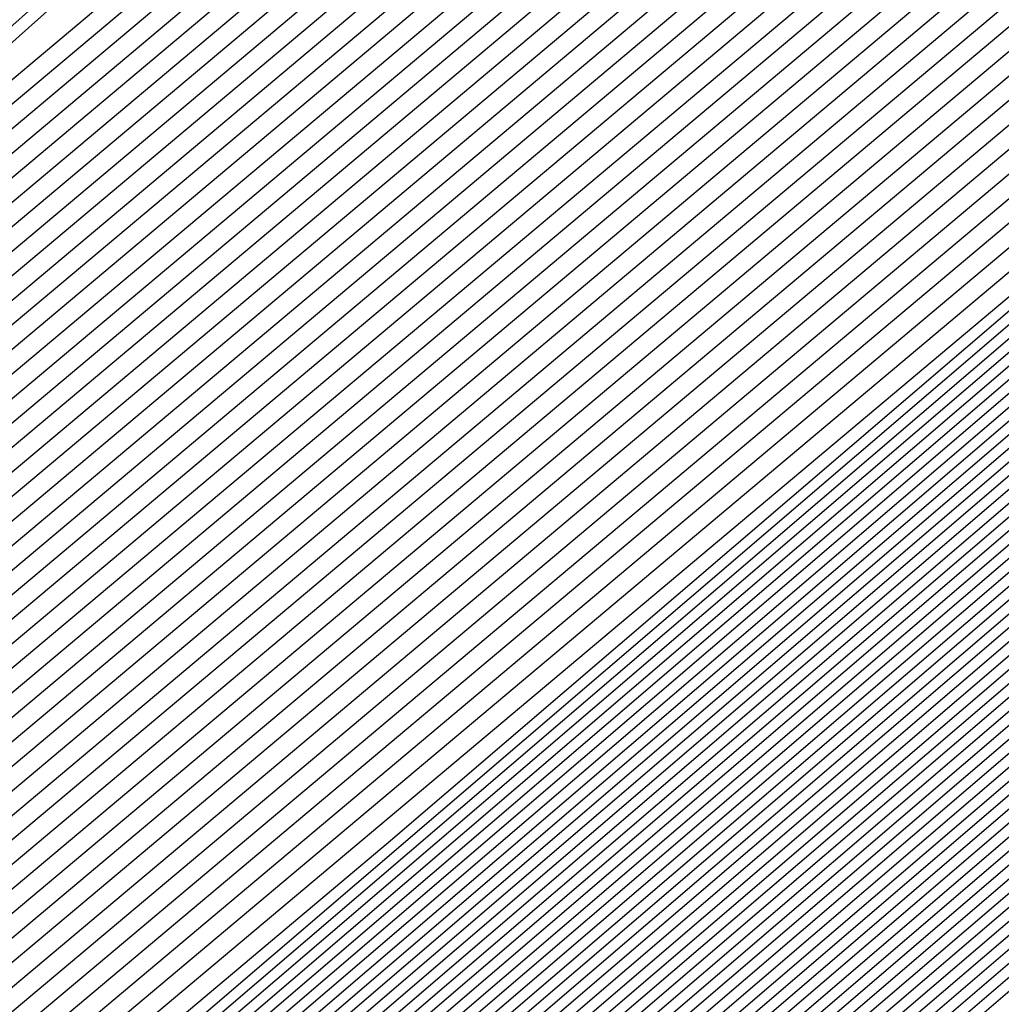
# Model space of a CAD drawing. Extents: x 3249832 to 3255657, y 13789405 to 13793316.
# Tile 843 of 1056: x 3253209.784 to 3253209.953, y 13791258.386 to 13791258.555. Entities that reach past the tile are written whole.
import ezdxf

# ---------------------------------------------------------------- set-up
doc = ezdxf.new("R2010")
doc.units = 0
doc.header["$LTSCALE"] = 100
doc.header["$MEASUREMENT"] = 0
for name, color, linetype in [('GRATIO_03231_CON', 1, 'CONTINUOUS'), ('GRATIO_0323_ICON', 1, 'CONTINUOUS'), ('TARGETS_EAST', 7, 'CONTINUOUS')]:
    doc.layers.add(name, color=color, linetype=linetype)

# ---------------------------------------------------------------- blocks, each defined once
blk = doc.blocks.new('Gratio_032316_contours')
at = {"layer": 'GRATIO_03231_CON', "color": 5, "linetype": 'Continuous', "flags": 128}
for points in [[(3253306.9294, 13791342.45877), (3253291.93669, 13791329.25712), (3253274.24569, 13791313.77914), (3253259.17535, 13791300.65833), (3253250.71921, 13791293.36507), (3253247.5693, 13791290.71706), (3253247.09225, 13791290.36882), (3253246.62935, 13791289.97315), (3253243.42058, 13791287.17579), (3253234.68057, 13791279.62072), (3253219.46933, 13791266.53596), (3253204.22838, 13791253.4857), (3253197.2446, 13791247.61813)], [(3253306.67688, 13791342.24094), (3253291.74719, 13791329.09479), (3253274.13052, 13791313.68192), (3253259.12343, 13791300.61639), (3253250.70267, 13791293.354), (3253247.56583, 13791290.71731), (3253247.09072, 13791290.37062), (3253246.62918, 13791289.97588), (3253243.42924, 13791287.18585), (3253234.71297, 13791279.65096), (3253219.54285, 13791266.60138), (3253204.34305, 13791253.58627), (3253197.37811, 13791247.73453)], [(3253306.42436, 13791342.0231), (3253291.55769, 13791328.93246), (3253274.01535, 13791313.58469), (3253259.07151, 13791300.57445), (3253250.68613, 13791293.34292), (3253247.56236, 13791290.71757), (3253247.08919, 13791290.37242), (3253246.629, 13791289.97862), (3253243.43789, 13791287.19591), (3253234.74536, 13791279.68119), (3253219.61637, 13791266.6668), (3253204.45771, 13791253.68685), (3253197.51162, 13791247.85092)], [(3253305.91932, 13791341.58743), (3253291.17869, 13791328.60779), (3253273.78502, 13791313.39025), (3253258.96768, 13791300.49056), (3253250.65304, 13791293.32077), (3253247.55541, 13791290.71809), (3253247.08612, 13791290.37601), (3253246.62865, 13791289.98408), (3253243.4552, 13791287.21604), (3253234.81015, 13791279.74167), (3253219.76341, 13791266.79763), (3253204.68704, 13791253.888), (3253197.77863, 13791248.08372)], [(3253305.6668, 13791341.36959), (3253290.98919, 13791328.44546), (3253273.66985, 13791313.29303), (3253258.91577, 13791300.44861), (3253250.6365, 13791293.30969), (3253247.55194, 13791290.71835), (3253247.08459, 13791290.37781), (3253246.62848, 13791289.98681), (3253243.46386, 13791287.2261), (3253234.84255, 13791279.77191), (3253219.83693, 13791266.86305), (3253204.80171, 13791253.98858), (3253197.91214, 13791248.20012)], [(3253305.41428, 13791341.15176), (3253290.79969, 13791328.28313), (3253273.55469, 13791313.19581), (3253258.86385, 13791300.40667), (3253250.61995, 13791293.29862), (3253247.54847, 13791290.71861), (3253247.08306, 13791290.3796), (3253246.6283, 13791289.98954), (3253243.47251, 13791287.23616), (3253234.87494, 13791279.80214), (3253219.91045, 13791266.92847), (3253204.91637, 13791254.08915), (3253198.04565, 13791248.31651)], [(3253305.16176, 13791340.93392), (3253290.6102, 13791328.1208), (3253273.43952, 13791313.09859), (3253258.81194, 13791300.36473), (3253250.60341, 13791293.28754), (3253247.545, 13791290.71886), (3253247.08152, 13791290.3814), (3253246.62812, 13791289.99227), (3253243.48117, 13791287.24622), (3253234.90734, 13791279.83238), (3253219.98397, 13791266.99388), (3253205.03104, 13791254.18973), (3253198.17916, 13791248.43291)], [(3253304.65672, 13791340.49825), (3253290.2312, 13791327.79613), (3253273.20919, 13791312.90414), (3253258.70811, 13791300.28084), (3253250.57033, 13791293.26539), (3253247.53805, 13791290.71938), (3253247.07846, 13791290.385), (3253246.62777, 13791289.99774), (3253243.49848, 13791287.26634), (3253234.97213, 13791279.89286), (3253220.13101, 13791267.12472), (3253205.26037, 13791254.39088), (3253198.44617, 13791248.6657)], [(3253304.4042, 13791340.28041), (3253290.0417, 13791327.6338), (3253273.09402, 13791312.80692), (3253258.65619, 13791300.2389), (3253250.55378, 13791293.25432), (3253247.53458, 13791290.71964), (3253247.07693, 13791290.38679), (3253246.6276, 13791290.00047), (3253243.50713, 13791287.2764), (3253235.00453, 13791279.9231), (3253220.20453, 13791267.19013), (3253205.37503, 13791254.49146), (3253198.57968, 13791248.7821)], [(3253304.15168, 13791340.06258), (3253289.8522, 13791327.47147), (3253272.97886, 13791312.7097), (3253258.60428, 13791300.19695), (3253250.53724, 13791293.24324), (3253247.53111, 13791290.7199), (3253247.07539, 13791290.38859), (3253246.62742, 13791290.0032), (3253243.51579, 13791287.28647), (3253235.03692, 13791279.95333), (3253220.27805, 13791267.25555), (3253205.4897, 13791254.59203), (3253198.71319, 13791248.8985)], [(3253303.89916, 13791339.84474), (3253289.6627, 13791327.30914), (3253272.86369, 13791312.61248), (3253258.55236, 13791300.15501), (3253250.5207, 13791293.23216), (3253247.52764, 13791290.72015), (3253247.07386, 13791290.39039), (3253246.62724, 13791290.00593), (3253243.52444, 13791287.29653), (3253235.06932, 13791279.98357), (3253220.35157, 13791267.32097), (3253205.60436, 13791254.69261), (3253198.8467, 13791249.01489)], [(3253303.39412, 13791339.40907), (3253289.2837, 13791326.98447), (3253272.63335, 13791312.41804), (3253258.44853, 13791300.07112), (3253250.48761, 13791293.21001), (3253247.52069, 13791290.72067), (3253247.0708, 13791290.39398), (3253246.62689, 13791290.0114), (3253243.54175, 13791287.31665), (3253235.13411, 13791280.04405), (3253220.49861, 13791267.4518), (3253205.83369, 13791254.89376), (3253199.11371, 13791249.24769)], [(3253303.1416, 13791339.19123), (3253289.09421, 13791326.82214), (3253272.51819, 13791312.32081), (3253258.39661, 13791300.02918), (3253250.47107, 13791293.19894), (3253247.51722, 13791290.72093), (3253247.06927, 13791290.39578), (3253246.62672, 13791290.01413), (3253243.55041, 13791287.32671), (3253235.1665, 13791280.07429), (3253220.57213, 13791267.51722), (3253205.94836, 13791254.99434), (3253199.24722, 13791249.36409)], [(3253302.88908, 13791338.9734), (3253288.90471, 13791326.65981), (3253272.40302, 13791312.22359), (3253258.3447, 13791299.98724), (3253250.45453, 13791293.18786), (3253247.51375, 13791290.72119), (3253247.06773, 13791290.39757), (3253246.62654, 13791290.01686), (3253243.55907, 13791287.33677), (3253235.1989, 13791280.10452), (3253220.64565, 13791267.58263), (3253206.06302, 13791255.09491), (3253199.38073, 13791249.48048)], [(3253302.63656, 13791338.75556), (3253288.71521, 13791326.49747), (3253272.28786, 13791312.12637), (3253258.29278, 13791299.94529), (3253250.43798, 13791293.17679), (3253247.51028, 13791290.72145), (3253247.0662, 13791290.39937), (3253246.62637, 13791290.01959), (3253243.56772, 13791287.34683), (3253235.23129, 13791280.13476), (3253220.71917, 13791267.64805), (3253206.17769, 13791255.19549), (3253199.51423, 13791249.59688)], [(3253302.13153, 13791338.31989), (3253288.33621, 13791326.17281), (3253272.05752, 13791311.93193), (3253258.18895, 13791299.8614), (3253250.4049, 13791293.15464), (3253247.50334, 13791290.72196), (3253247.06314, 13791290.40297), (3253246.62601, 13791290.02505), (3253243.58503, 13791287.36696), (3253235.29608, 13791280.19524), (3253220.86621, 13791267.77889), (3253206.40702, 13791255.39664), (3253199.78125, 13791249.82967)], [(3253301.879, 13791338.10206), (3253288.14671, 13791326.01048), (3253271.94236, 13791311.83471), (3253258.13704, 13791299.81946), (3253250.38836, 13791293.14356), (3253247.49986, 13791290.72222), (3253247.0616, 13791290.40476), (3253246.62584, 13791290.02779), (3253243.59369, 13791287.37702), (3253235.32848, 13791280.22547), (3253220.93973, 13791267.8443), (3253206.52168, 13791255.49722), (3253199.91476, 13791249.94607)], [(3253301.62648, 13791337.88422), (3253287.95721, 13791325.84815), (3253271.82719, 13791311.73748), (3253258.08512, 13791299.77752), (3253250.37181, 13791293.13248), (3253247.49639, 13791290.72248), (3253247.06007, 13791290.40656), (3253246.62566, 13791290.03052), (3253243.60234, 13791287.38708), (3253235.36087, 13791280.25571), (3253221.01325, 13791267.90972), (3253206.63635, 13791255.59779), (3253200.04827, 13791250.06247)], [(3253301.37397, 13791337.66638), (3253287.76771, 13791325.68581), (3253271.71202, 13791311.64027), (3253258.03321, 13791299.73557), (3253250.35527, 13791293.12141), (3253247.49292, 13791290.72274), (3253247.05854, 13791290.40836), (3253246.62549, 13791290.03325), (3253243.611, 13791287.39714), (3253235.39327, 13791280.28595), (3253221.08677, 13791267.97514), (3253206.75101, 13791255.69837), (3253200.18178, 13791250.17887)], [(3253300.86893, 13791337.23071), (3253287.38872, 13791325.36115), (3253271.48169, 13791311.44582), (3253257.92938, 13791299.65169), (3253250.32219, 13791293.09926), (3253247.48598, 13791290.72325), (3253247.05547, 13791290.41195), (3253246.62514, 13791290.03871), (3253243.62831, 13791287.41727), (3253235.45806, 13791280.34643), (3253221.23381, 13791268.10597), (3253206.98034, 13791255.89952), (3253200.44879, 13791250.41166)], [(3253300.61641, 13791337.01288), (3253287.19922, 13791325.19882), (3253271.36652, 13791311.3486), (3253257.87746, 13791299.60974), (3253250.30564, 13791293.08818), (3253247.4825, 13791290.72351), (3253247.05394, 13791290.41375), (3253246.62496, 13791290.04144), (3253243.63696, 13791287.42733), (3253235.49045, 13791280.37666), (3253221.30733, 13791268.17139), (3253207.09501, 13791256.0001), (3253200.5823, 13791250.52806)], [(3253300.36389, 13791336.79504), (3253287.00972, 13791325.03648), (3253271.25136, 13791311.25138), (3253257.82555, 13791299.5678), (3253250.2891, 13791293.07711), (3253247.47903, 13791290.72377), (3253247.05241, 13791290.41554), (3253246.62478, 13791290.04418), (3253243.64562, 13791287.43739), (3253235.52285, 13791280.4069), (3253221.38085, 13791268.2368), (3253207.20967, 13791256.10068), (3253200.71581, 13791250.64445)], [(3253300.11137, 13791336.57721), (3253286.82022, 13791324.87415), (3253271.13619, 13791311.15416), (3253257.77363, 13791299.52586), (3253250.27256, 13791293.06603), (3253247.47556, 13791290.72403), (3253247.05088, 13791290.41734), (3253246.62461, 13791290.04691), (3253243.65427, 13791287.44745), (3253235.55525, 13791280.43714), (3253221.45437, 13791268.30222), (3253207.32434, 13791256.20125), (3253200.84931, 13791250.76085)], [(3253299.60633, 13791336.14153), (3253286.44122, 13791324.54949), (3253270.90586, 13791310.95971), (3253257.6698, 13791299.44197), (3253250.23947, 13791293.04388), (3253247.46862, 13791290.72454), (3253247.04781, 13791290.42093), (3253246.62426, 13791290.05237), (3253243.67158, 13791287.46757), (3253235.62004, 13791280.49761), (3253221.60141, 13791268.43306), (3253207.55367, 13791256.4024), (3253201.11633, 13791250.99364)], [(3253299.35381, 13791335.9237), (3253286.25172, 13791324.38716), (3253270.79069, 13791310.86249), (3253257.61789, 13791299.40003), (3253250.22293, 13791293.0328), (3253247.46514, 13791290.7248), (3253247.04628, 13791290.42273), (3253246.62408, 13791290.0551), (3253243.68024, 13791287.47763), (3253235.65243, 13791280.52785), (3253221.67493, 13791268.49847), (3253207.66834, 13791256.50298), (3253201.24984, 13791251.11004)], [(3253299.10129, 13791335.70586), (3253286.06223, 13791324.22482), (3253270.67552, 13791310.76527), (3253257.56597, 13791299.35808), (3253250.20639, 13791293.02173), (3253247.46167, 13791290.72506), (3253247.04475, 13791290.42453), (3253246.62391, 13791290.05783), (3253243.68889, 13791287.4877), (3253235.68483, 13791280.55809), (3253221.74845, 13791268.56389), (3253207.783, 13791256.60355), (3253201.38335, 13791251.22644)], [(3253298.84877, 13791335.48803), (3253285.87273, 13791324.06249), (3253270.56035, 13791310.66805), (3253257.51405, 13791299.31614), (3253250.18984, 13791293.01065), (3253247.4582, 13791290.72532), (3253247.04322, 13791290.42633), (3253246.62373, 13791290.06056), (3253243.69755, 13791287.49776), (3253235.71722, 13791280.58833), (3253221.82197, 13791268.62931), (3253207.89767, 13791256.70413), (3253201.51686, 13791251.34284)], [(3253298.34373, 13791335.05235), (3253285.49373, 13791323.73782), (3253270.33006, 13791310.47357), (3253257.41034, 13791299.23211), (3253250.15702, 13791292.9882), (3253247.45165, 13791290.72536), (3253247.04061, 13791290.42937), (3253246.62378, 13791290.06555), (3253243.71512, 13791287.51757), (3253235.78213, 13791280.64867), (3253221.96904, 13791268.7601), (3253208.127, 13791256.90528), (3253201.78387, 13791251.57563)], [(3253298.09121, 13791334.83452), (3253285.30424, 13791323.57548), (3253270.21493, 13791310.37629), (3253257.35856, 13791299.19), (3253250.14077, 13791292.97675), (3253247.44864, 13791290.72505), (3253247.03961, 13791290.4305), (3253246.62406, 13791290.06771), (3253243.72406, 13791287.52727), (3253235.81466, 13791280.67874), (3253222.0426, 13791268.82547), (3253208.24167, 13791257.00585), (3253201.91738, 13791251.69203)], [(3253297.83869, 13791334.61668), (3253285.11475, 13791323.41314), (3253270.09981, 13791310.27902), (3253257.30679, 13791299.14788), (3253250.12455, 13791292.96527), (3253247.44567, 13791290.72468), (3253247.03867, 13791290.43158), (3253246.62439, 13791290.06982), (3253243.73305, 13791287.53693), (3253235.8472, 13791280.70879), (3253222.11616, 13791268.89083), (3253208.35634, 13791257.10642), (3253202.05089, 13791251.80842)], [(3253222.18973, 13791268.9562), (3253208.47101, 13791257.20698), (3253202.18439, 13791251.92482), (3253202.18439, 13791251.92482), (3253208.30778, 13791257.39414), (3253221.8874, 13791269.30278)], [(3253222.33685, 13791269.08692), (3253208.70035, 13791257.40813), (3253202.45141, 13791252.15761), (3253202.45141, 13791252.15761), (3253208.5381, 13791257.59416), (3253222.03635, 13791269.43142)], [(3253222.41042, 13791269.15229), (3253208.81502, 13791257.50869), (3253202.58492, 13791252.27401), (3253202.58492, 13791252.27401), (3253208.65326, 13791257.69417), (3253222.11082, 13791269.49575)], [(3253222.48398, 13791269.21765), (3253208.92969, 13791257.60926), (3253202.71843, 13791252.39041), (3253202.71843, 13791252.39041), (3253208.76842, 13791257.79418), (3253222.18529, 13791269.56007)], [(3253222.55754, 13791269.28301), (3253209.04436, 13791257.70983), (3253202.85194, 13791252.50681), (3253202.85193, 13791252.50681), (3253208.88358, 13791257.89419), (3253222.25977, 13791269.62439)], [(3253222.70467, 13791269.41374), (3253209.2737, 13791257.91097), (3253203.11895, 13791252.7396), (3253203.11895, 13791252.7396), (3253209.1139, 13791258.0942), (3253222.40871, 13791269.75304)], [(3253222.77823, 13791269.4791), (3253209.38837, 13791258.01154), (3253203.25246, 13791252.856), (3253203.25246, 13791252.856), (3253209.22906, 13791258.19421), (3253222.48319, 13791269.81736)], [(3253222.8518, 13791269.54447), (3253209.50304, 13791258.11211), (3253203.38597, 13791252.97239), (3253203.38597, 13791252.97239), (3253209.34422, 13791258.29422), (3253222.55766, 13791269.88168)], [(3253222.92536, 13791269.60983), (3253209.61771, 13791258.21268), (3253203.51947, 13791253.08879), (3253203.51947, 13791253.08879), (3253209.45938, 13791258.39423), (3253222.63214, 13791269.946)], [(3253294.55593, 13791331.78482), (3253282.65133, 13791321.30274), (3253268.6032, 13791309.01445), (3253256.6338, 13791298.60027), (3253249.91373, 13791292.81609), (3253247.40711, 13791290.71997), (3253247.02638, 13791290.44557), (3253246.62867, 13791290.09727), (3253243.8498, 13791287.66252), (3253236.27025, 13791281.09954), (3253223.07249, 13791269.74056), (3253209.84706, 13791258.41382), (3253203.78649, 13791253.32159), (3253203.78649, 13791253.32159), (3253209.68971, 13791258.59423), (3253222.78114, 13791270.07458), (3253235.89161, 13791281.53353), (3253243.79641, 13791288.43297), (3253249.04881, 13791292.99861), (3253256.14655, 13791299.14707), (3253268.13516, 13791309.52901), (3253282.25127, 13791321.73092), (3253294.2793, 13791332.07331)], [(3253294.30341, 13791331.56698), (3253282.46184, 13791321.1404), (3253268.48808, 13791308.91717), (3253256.58203, 13791298.55815), (3253249.89752, 13791292.80461), (3253247.40414, 13791290.71961), (3253247.02543, 13791290.44664), (3253246.629, 13791290.09938), (3253243.85878, 13791287.67218), (3253236.30279, 13791281.1296), (3253223.14605, 13791269.80592), (3253209.96173, 13791258.51439), (3253203.92, 13791253.43798), (3253203.92, 13791253.43798), (3253209.80487, 13791258.69424), (3253222.85565, 13791270.13885), (3253235.92547, 13791281.56208), (3253243.80512, 13791288.43921), (3253249.03601, 13791292.98573), (3253256.09723, 13791299.1022), (3253268.02248, 13791309.42905), (3253282.06389, 13791321.56632), (3253294.02824, 13791331.85395)], [(3253294.05089, 13791331.34915), (3253282.27235, 13791320.97806), (3253268.37296, 13791308.8199), (3253256.53026, 13791298.51602), (3253249.8813, 13791292.79314), (3253247.40117, 13791290.71925), (3253247.02448, 13791290.44772), (3253246.62933, 13791290.10149), (3253243.86776, 13791287.68184), (3253236.33533, 13791281.15966), (3253223.21961, 13791269.87129), (3253210.0764, 13791258.61496), (3253204.05351, 13791253.55438), (3253204.05351, 13791253.55438), (3253209.92004, 13791258.79424), (3253222.93017, 13791270.20313), (3253235.95934, 13791281.59062), (3253243.81382, 13791288.44544), (3253249.02321, 13791292.97286), (3253256.04791, 13791299.05733), (3253267.90979, 13791309.32909), (3253281.87651, 13791321.40172), (3253293.77719, 13791331.63458)], [(3253293.79837, 13791331.13131), (3253282.08285, 13791320.81572), (3253268.25784, 13791308.72262), (3253256.47849, 13791298.4739), (3253249.86508, 13791292.78166), (3253247.39821, 13791290.71889), (3253247.02354, 13791290.4488), (3253246.62966, 13791290.1036), (3253243.87675, 13791287.6915), (3253236.36787, 13791281.18972), (3253223.29318, 13791269.93665), (3253210.19107, 13791258.71553), (3253204.18702, 13791253.67078), (3253204.18701, 13791253.67078), (3253210.0352, 13791258.89424), (3253223.00468, 13791270.26741), (3253235.9932, 13791281.61917), (3253243.82253, 13791288.45167), (3253249.01041, 13791292.95999), (3253255.9986, 13791299.01245), (3253267.79711, 13791309.22914), (3253281.68913, 13791321.23712), (3253293.52613, 13791331.41522)], [(3253281.70387, 13791320.49104), (3253268.02759, 13791308.52807), (3253256.37495, 13791298.38965), (3253249.83265, 13791292.75871), (3253247.39227, 13791290.71816), (3253247.02165, 13791290.45095), (3253246.63032, 13791290.10782), (3253243.89471, 13791287.71083), (3253236.43295, 13791281.24983), (3253223.4403, 13791270.06738), (3253210.42041, 13791258.91666), (3253204.45403, 13791253.90357), (3253204.45403, 13791253.90357), (3253210.2655, 13791259.09429), (3253223.15342, 13791270.39627), (3253236.05998, 13791281.67732), (3253243.49467, 13791288.16911), (3253246.23629, 13791290.55891), (3253246.63094, 13791290.89792), (3253246.97688, 13791291.19282), (3253249.38096, 13791293.27243), (3253255.90221, 13791298.92109), (3253267.57241, 13791309.02875), (3253281.31446, 13791320.90786)], [(3253281.51437, 13791320.3287), (3253267.91246, 13791308.4308), (3253256.32319, 13791298.34753), (3253249.81643, 13791292.74723), (3253247.38931, 13791290.7178), (3253247.0207, 13791290.45203), (3253246.63065, 13791290.10993), (3253243.90369, 13791287.72049), (3253236.4655, 13791281.27989), (3253223.51387, 13791270.13274), (3253210.53508, 13791259.01723), (3253204.58754, 13791254.01997), (3253204.58754, 13791254.01997), (3253210.38066, 13791259.1943), (3253223.22789, 13791270.4606), (3253236.0937, 13791281.70603), (3253243.50493, 13791288.17732), (3253246.23793, 13791290.55953), (3253246.63143, 13791290.89735), (3253246.97568, 13791291.19044), (3253249.36691, 13791293.25849), (3253255.85289, 13791298.87622), (3253267.45972, 13791308.92879), (3253281.12708, 13791320.74326)], [(3253281.32488, 13791320.16636), (3253267.79734, 13791308.33352), (3253256.27142, 13791298.30541), (3253249.80022, 13791292.73576), (3253247.38634, 13791290.71744), (3253247.01976, 13791290.4531), (3253246.63098, 13791290.11204), (3253243.91267, 13791287.73015), (3253236.49804, 13791281.30995), (3253223.58743, 13791270.1981), (3253210.64975, 13791259.1178), (3253204.72105, 13791254.13636), (3253204.72105, 13791254.13637), (3253210.49582, 13791259.2943), (3253223.30236, 13791270.52492), (3253236.12742, 13791281.73474), (3253243.51518, 13791288.18552), (3253246.23956, 13791290.56015), (3253246.63193, 13791290.89678), (3253246.97448, 13791291.18805), (3253249.35287, 13791293.24455), (3253255.80356, 13791298.83135), (3253267.34704, 13791308.82884), (3253280.9397, 13791320.57865)], [(3253281.13539, 13791320.00402), (3253267.68222, 13791308.23625), (3253256.21965, 13791298.26328), (3253249.784, 13791292.72428), (3253247.38337, 13791290.71708), (3253247.01881, 13791290.45418), (3253246.63131, 13791290.11416), (3253243.92165, 13791287.73981), (3253236.53058, 13791281.34001), (3253223.66099, 13791270.26347), (3253210.76442, 13791259.21837), (3253204.85455, 13791254.25276), (3253204.85455, 13791254.25276), (3253210.61098, 13791259.39431), (3253223.37683, 13791270.58925), (3253236.16114, 13791281.76345), (3253243.52543, 13791288.19373), (3253246.2412, 13791290.56077), (3253246.63242, 13791290.89621), (3253246.97329, 13791291.18567), (3253249.33882, 13791293.23061), (3253255.75424, 13791298.78648), (3253267.23435, 13791308.72888), (3253280.75231, 13791320.41405)], [(3253267.45197, 13791308.0417), (3253256.11611, 13791298.17904), (3253249.75157, 13791292.70133), (3253247.37744, 13791290.71635), (3253247.01692, 13791290.45633), (3253246.63197, 13791290.11838), (3253243.93961, 13791287.75913), (3253236.59567, 13791281.40012), (3253223.80812, 13791270.3942), (3253210.99376, 13791259.41951), (3253205.12157, 13791254.48556), (3253205.12157, 13791254.48556), (3253210.84129, 13791259.59433), (3253223.52577, 13791270.7179), (3253236.22858, 13791281.82086), (3253243.54593, 13791288.21014), (3253246.24446, 13791290.562), (3253246.6334, 13791290.89508), (3253246.97089, 13791291.1809), (3253249.31072, 13791293.20273), (3253255.65559, 13791298.69674), (3253267.00898, 13791308.52897)], [(3253267.33685, 13791307.94442), (3253256.06434, 13791298.13691), (3253249.73535, 13791292.68985), (3253247.37447, 13791290.71599), (3253247.01598, 13791290.45741), (3253246.6323, 13791290.12049), (3253243.9486, 13791287.76879), (3253236.62821, 13791281.43018), (3253223.88168, 13791270.45956), (3253211.10843, 13791259.52008), (3253205.25508, 13791254.60195), (3253205.25508, 13791254.60195), (3253210.95645, 13791259.69434), (3253223.60023, 13791270.78223), (3253236.2623, 13791281.84957), (3253243.55619, 13791288.21834), (3253246.2461, 13791290.56262), (3253246.63389, 13791290.89451), (3253246.96969, 13791291.17852), (3253249.29667, 13791293.18879), (3253255.60626, 13791298.65187), (3253266.8963, 13791308.42902)], [(3253267.22172, 13791307.84715), (3253256.01257, 13791298.09479), (3253249.71913, 13791292.67838), (3253247.37151, 13791290.71563), (3253247.01503, 13791290.45848), (3253246.63263, 13791290.1226), (3253243.95758, 13791287.77846), (3253236.66075, 13791281.46024), (3253223.95525, 13791270.52492), (3253211.2231, 13791259.62065), (3253205.38858, 13791254.71835), (3253205.38859, 13791254.71835), (3253211.07161, 13791259.79435), (3253223.6747, 13791270.84655), (3253236.29602, 13791281.87828), (3253243.56644, 13791288.22655), (3253246.24773, 13791290.56324), (3253246.63439, 13791290.89394), (3253246.9685, 13791291.17613), (3253249.28262, 13791293.17485), (3253255.55694, 13791298.607), (3253266.78361, 13791308.32906)], [(3253267.1066, 13791307.74987), (3253255.96081, 13791298.05266), (3253249.70292, 13791292.6669), (3253247.36854, 13791290.71526), (3253247.01409, 13791290.45956), (3253246.63296, 13791290.12471), (3253243.96656, 13791287.78812), (3253236.69329, 13791281.49029), (3253224.02881, 13791270.59029), (3253211.33777, 13791259.72122), (3253205.52209, 13791254.83475), (3253205.52209, 13791254.83475), (3253211.18677, 13791259.89435), (3253223.74917, 13791270.91088), (3253236.32974, 13791281.90699), (3253243.57669, 13791288.23475), (3253246.24937, 13791290.56386), (3253246.63488, 13791290.89337), (3253246.9673, 13791291.17375), (3253249.26858, 13791293.16091), (3253255.50762, 13791298.56213), (3253266.67093, 13791308.22911)], [(3253266.87636, 13791307.55532), (3253255.85727, 13791297.96842), (3253249.67048, 13791292.64395), (3253247.36261, 13791290.71454), (3253247.01219, 13791290.46171), (3253246.63362, 13791290.12893), (3253243.98452, 13791287.80744), (3253236.75838, 13791281.55041), (3253224.17594, 13791270.72101), (3253211.56711, 13791259.92236), (3253205.78911, 13791255.06754), (3253205.78911, 13791255.06754), (3253211.41709, 13791260.09437), (3253223.89811, 13791271.03953), (3253236.39717, 13791281.9644), (3253243.59719, 13791288.25117), (3253246.25263, 13791290.56509), (3253246.63586, 13791290.89224), (3253246.96491, 13791291.16898), (3253249.24048, 13791293.13303), (3253255.40897, 13791298.4724), (3253266.44556, 13791308.0292)], [(3253266.76123, 13791307.45805), (3253255.8055, 13791297.92629), (3253249.65427, 13791292.63247), (3253247.35964, 13791290.71418), (3253247.01125, 13791290.46279), (3253246.63395, 13791290.13104), (3253243.9935, 13791287.8171), (3253236.79092, 13791281.58047), (3253224.2495, 13791270.78638), (3253211.68179, 13791260.02293), (3253205.92262, 13791255.18394), (3253205.92262, 13791255.18394), (3253211.53225, 13791260.19438), (3253223.97258, 13791271.10386), (3253236.43089, 13791281.99311), (3253243.60744, 13791288.25937), (3253246.25427, 13791290.56571), (3253246.63635, 13791290.89167), (3253246.96371, 13791291.1666), (3253249.22643, 13791293.11909), (3253255.35964, 13791298.42753), (3253266.33287, 13791307.92924)], [(3253266.64611, 13791307.36077), (3253255.75373, 13791297.88417), (3253249.63805, 13791292.621), (3253247.35667, 13791290.71382), (3253247.0103, 13791290.46387), (3253246.63428, 13791290.13316), (3253244.00248, 13791287.82676), (3253236.82346, 13791281.61053), (3253224.32306, 13791270.85174), (3253211.79646, 13791260.1235), (3253206.05613, 13791255.30034), (3253206.05613, 13791255.30033), (3253211.64741, 13791260.29439), (3253224.04705, 13791271.16818), (3253236.46461, 13791282.02182), (3253243.6177, 13791288.26758), (3253246.2559, 13791290.56633), (3253246.63684, 13791290.8911), (3253246.96251, 13791291.16422), (3253249.21238, 13791293.10515), (3253255.31032, 13791298.38266), (3253266.22019, 13791307.82929)], [(3253266.53099, 13791307.2635), (3253255.70196, 13791297.84205), (3253249.62183, 13791292.60952), (3253247.35371, 13791290.71345), (3253247.00936, 13791290.46494), (3253246.63461, 13791290.13527), (3253244.01147, 13791287.83642), (3253236.856, 13791281.64058), (3253224.39663, 13791270.9171), (3253211.91113, 13791260.22407), (3253206.18963, 13791255.41673), (3253206.18963, 13791255.41673), (3253211.76257, 13791260.3944), (3253224.12152, 13791271.23251), (3253236.49833, 13791282.05053), (3253243.62795, 13791288.27578), (3253246.25754, 13791290.56695), (3253246.63734, 13791290.89054), (3253246.96131, 13791291.16183), (3253249.19833, 13791293.09121), (3253255.26099, 13791298.33779), (3253266.1075, 13791307.72933)], [(3253266.30074, 13791307.06895), (3253255.59843, 13791297.7578), (3253249.5894, 13791292.58657), (3253247.34778, 13791290.71273), (3253247.00747, 13791290.4671), (3253246.63526, 13791290.13949), (3253244.02943, 13791287.85574), (3253236.92109, 13791281.7007), (3253224.54375, 13791271.04783), (3253212.14047, 13791260.42521), (3253206.45665, 13791255.64953), (3253206.45665, 13791255.64953), (3253211.99289, 13791260.59441), (3253224.27046, 13791271.36115), (3253236.56577, 13791282.10794), (3253243.64845, 13791288.29219), (3253246.2608, 13791290.56818), (3253246.63832, 13791290.8894), (3253246.95892, 13791291.15707), (3253249.17024, 13791293.06333), (3253255.16235, 13791298.24805), (3253265.88213, 13791307.52942)], [(3253266.18562, 13791306.97167), (3253255.54666, 13791297.71567), (3253249.57318, 13791292.57509), (3253247.34481, 13791290.71237), (3253247.00652, 13791290.46817), (3253246.63559, 13791290.1416), (3253244.03841, 13791287.86541), (3253236.95363, 13791281.73076), (3253224.61732, 13791271.1132), (3253212.25514, 13791260.52577), (3253206.59016, 13791255.76592), (3253206.59016, 13791255.76592), (3253212.10805, 13791260.69442), (3253224.34492, 13791271.42548), (3253236.59949, 13791282.13665), (3253243.6587, 13791288.3004), (3253246.26244, 13791290.5688), (3253246.63881, 13791290.88883), (3253246.95772, 13791291.15468), (3253249.15619, 13791293.04939), (3253255.11302, 13791298.20318), (3253265.76944, 13791307.42947)], [(3253266.07049, 13791306.8744), (3253255.49489, 13791297.67355), (3253249.55697, 13791292.56362), (3253247.34184, 13791290.712), (3253247.00558, 13791290.46925), (3253246.63592, 13791290.14371), (3253244.04739, 13791287.87507), (3253236.98617, 13791281.76081), (3253224.69088, 13791271.17856), (3253212.36981, 13791260.62634), (3253206.72366, 13791255.88232), (3253206.72367, 13791255.88232), (3253212.22321, 13791260.79443), (3253224.41939, 13791271.4898), (3253236.63321, 13791282.16536), (3253243.66895, 13791288.30861), (3253246.26407, 13791290.56942), (3253246.6393, 13791290.88827), (3253246.95652, 13791291.1523), (3253249.14214, 13791293.03545), (3253255.0637, 13791298.15831), (3253265.65676, 13791307.32951)], [(3253265.95537, 13791306.77712), (3253255.44312, 13791297.63143), (3253249.54075, 13791292.55214), (3253247.33888, 13791290.71164), (3253247.00463, 13791290.47032), (3253246.63625, 13791290.14582), (3253244.05637, 13791287.88473), (3253237.01871, 13791281.79087), (3253224.76444, 13791271.24392), (3253212.48448, 13791260.72691), (3253206.85717, 13791255.99872), (3253206.85717, 13791255.99872), (3253212.33837, 13791260.89444), (3253224.49386, 13791271.55413), (3253236.66693, 13791282.19407), (3253243.67921, 13791288.31681), (3253246.26571, 13791290.57004), (3253246.6398, 13791290.8877), (3253246.95533, 13791291.14992), (3253249.12809, 13791293.02151), (3253255.01437, 13791298.11344), (3253265.54407, 13791307.22956)], [(3253265.72512, 13791306.58257), (3253255.33958, 13791297.54718), (3253249.50832, 13791292.52919), (3253247.33294, 13791290.71092), (3253247.00274, 13791290.47248), (3253246.63691, 13791290.15005), (3253244.07433, 13791287.90405), (3253237.0838, 13791281.85099), (3253224.91157, 13791271.37465), (3253212.71382, 13791260.92805), (3253207.12419, 13791256.23151), (3253207.12419, 13791256.23151), (3253212.56869, 13791261.09446), (3253224.6428, 13791271.68278), (3253236.73437, 13791282.25148), (3253243.69971, 13791288.33322), (3253246.26897, 13791290.57127), (3253246.64078, 13791290.88656), (3253246.95293, 13791291.14515), (3253249.1, 13791292.99362), (3253254.91572, 13791298.02371), (3253265.3187, 13791307.02965)], [(3253265.61, 13791306.4853), (3253255.28781, 13791297.50506), (3253249.4921, 13791292.51771), (3253247.32998, 13791290.71056), (3253247.0018, 13791290.47355), (3253246.63724, 13791290.15216), (3253244.08331, 13791287.91371), (3253237.11634, 13791281.88104), (3253224.98513, 13791271.44001), (3253212.82849, 13791261.02862), (3253207.2577, 13791256.34791), (3253207.2577, 13791256.34791), (3253212.68385, 13791261.19447), (3253224.71727, 13791271.7471), (3253236.76809, 13791282.28019), (3253243.70996, 13791288.34143), (3253246.27061, 13791290.57189), (3253246.64127, 13791290.88599), (3253246.95174, 13791291.14277), (3253249.08595, 13791292.97968), (3253254.8664, 13791297.97884), (3253265.20602, 13791306.92969)], [(3253265.49488, 13791306.38803), (3253255.23605, 13791297.46293), (3253249.47588, 13791292.50624), (3253247.32701, 13791290.71019), (3253247.00085, 13791290.47463), (3253246.63757, 13791290.15427), (3253244.0923, 13791287.92337), (3253237.14888, 13791281.9111), (3253225.0587, 13791271.50538), (3253212.94316, 13791261.12919), (3253207.39121, 13791256.46431), (3253207.39121, 13791256.46431), (3253212.79901, 13791261.29448), (3253224.79174, 13791271.81143), (3253236.80181, 13791282.3089), (3253243.72021, 13791288.34963), (3253246.27224, 13791290.57251), (3253246.64176, 13791290.88543), (3253246.95054, 13791291.14038), (3253249.0719, 13791292.96574), (3253254.81708, 13791297.93397), (3253265.09333, 13791306.82974)], [(3253265.37976, 13791306.29075), (3253255.18428, 13791297.42081), (3253249.45967, 13791292.49476), (3253247.32404, 13791290.70983), (3253246.9999, 13791290.47571), (3253246.6379, 13791290.15638), (3253244.10128, 13791287.93303), (3253237.18142, 13791281.94116), (3253225.13226, 13791271.57074), (3253213.05783, 13791261.22976), (3253207.52471, 13791256.5807), (3253207.52471, 13791256.5807), (3253212.91417, 13791261.39448), (3253224.86621, 13791271.87575), (3253236.83553, 13791282.33761), (3253243.73047, 13791288.35784), (3253246.27388, 13791290.57313), (3253246.64226, 13791290.88486), (3253246.94934, 13791291.138), (3253249.05785, 13791292.9518), (3253254.76775, 13791297.8891), (3253264.98065, 13791306.72978)], [(3253265.14951, 13791306.0962), (3253255.08074, 13791297.33656), (3253249.42723, 13791292.47181), (3253247.31811, 13791290.70911), (3253246.99801, 13791290.47786), (3253246.63856, 13791290.1606), (3253244.11924, 13791287.95236), (3253237.24651, 13791282.00127), (3253225.27938, 13791271.70147), (3253213.28717, 13791261.4309), (3253207.79173, 13791256.8135), (3253207.79173, 13791256.8135), (3253213.14449, 13791261.5945), (3253225.01515, 13791272.0044), (3253236.90297, 13791282.39502), (3253243.75097, 13791288.37425), (3253246.27714, 13791290.57436), (3253246.64324, 13791290.88372), (3253246.94695, 13791291.13323), (3253249.02975, 13791292.92392), (3253254.6691, 13791297.79936), (3253264.75528, 13791306.52987)], [(3253265.03439, 13791305.99892), (3253255.02897, 13791297.29444), (3253249.41102, 13791292.46033), (3253247.31514, 13791290.70874), (3253246.99707, 13791290.47894), (3253246.63889, 13791290.16271), (3253244.12822, 13791287.96202), (3253237.27905, 13791282.03133), (3253225.35295, 13791271.76683), (3253213.40184, 13791261.53147), (3253207.92524, 13791256.92989), (3253207.92524, 13791256.92989), (3253213.25965, 13791261.69451), (3253225.08961, 13791272.06873), (3253236.93669, 13791282.42373), (3253243.76122, 13791288.38246), (3253246.27878, 13791290.57498), (3253246.64373, 13791290.88316), (3253246.94575, 13791291.13085), (3253249.01571, 13791292.90998), (3253254.61978, 13791297.75449), (3253264.64259, 13791306.42992)], [(3253264.91926, 13791305.90165), (3253254.9772, 13791297.25231), (3253249.3948, 13791292.44886), (3253247.31218, 13791290.70838), (3253246.99612, 13791290.48001), (3253246.63922, 13791290.16482), (3253244.1372, 13791287.97168), (3253237.31159, 13791282.06139), (3253225.42651, 13791271.83219), (3253213.51651, 13791261.63204), (3253208.05874, 13791257.04629), (3253208.05875, 13791257.04629), (3253213.37481, 13791261.79452), (3253225.16408, 13791272.13306), (3253236.97041, 13791282.45244), (3253243.77147, 13791288.39066), (3253246.28041, 13791290.5756), (3253246.64422, 13791290.88259), (3253246.94455, 13791291.12847), (3253249.00166, 13791292.89604), (3253254.57046, 13791297.70962), (3253264.52991, 13791306.32996)], [(3253264.80414, 13791305.80438), (3253254.92543, 13791297.21019), (3253249.37858, 13791292.43738), (3253247.30921, 13791290.70802), (3253246.99518, 13791290.48109), (3253246.63955, 13791290.16693), (3253244.14618, 13791287.98134), (3253237.34413, 13791282.09145), (3253225.50007, 13791271.89756), (3253213.63118, 13791261.73261), (3253208.19225, 13791257.16269), (3253208.19225, 13791257.16269), (3253213.48997, 13791261.89453), (3253225.23855, 13791272.19738), (3253237.00413, 13791282.48115), (3253243.78172, 13791288.39887), (3253246.28205, 13791290.57622), (3253246.64472, 13791290.88202), (3253246.94335, 13791291.12608), (3253248.98761, 13791292.8821), (3253254.52113, 13791297.66475), (3253264.41722, 13791306.23001)], [(3253264.57389, 13791305.60983), (3253254.8219, 13791297.12594), (3253249.34615, 13791292.41443), (3253247.30328, 13791290.7073), (3253246.99329, 13791290.48324), (3253246.64021, 13791290.17116), (3253244.16415, 13791288.00066), (3253237.40922, 13791282.15156), (3253225.6472, 13791272.02829), (3253213.86052, 13791261.93375), (3253208.45927, 13791257.39548), (3253208.45927, 13791257.39548), (3253213.72028, 13791262.09454), (3253225.38749, 13791272.32603), (3253237.07157, 13791282.53856), (3253243.80223, 13791288.41528), (3253246.28532, 13791290.57745), (3253246.6457, 13791290.88089), (3253246.94096, 13791291.12132), (3253248.95951, 13791292.85422), (3253254.42248, 13791297.57502), (3253264.19185, 13791306.0301)], [(3253264.45877, 13791305.51255), (3253254.77013, 13791297.08382), (3253249.32993, 13791292.40295), (3253247.30031, 13791290.70693), (3253246.99234, 13791290.48432), (3253246.64054, 13791290.17327), (3253244.17313, 13791288.01032), (3253237.44176, 13791282.18162), (3253225.72077, 13791272.09365), (3253213.97519, 13791262.03431), (3253208.59278, 13791257.51188), (3253208.59278, 13791257.51188), (3253213.83545, 13791262.19455), (3253225.46196, 13791272.39036), (3253237.10529, 13791282.56727), (3253243.81248, 13791288.42348), (3253246.28695, 13791290.57807), (3253246.64619, 13791290.88032), (3253246.93976, 13791291.11893), (3253248.94547, 13791292.84028), (3253254.37316, 13791297.53015), (3253264.07917, 13791305.93015)], [(3253264.34365, 13791305.41528), (3253254.71836, 13791297.0417), (3253249.31372, 13791292.39148), (3253247.29734, 13791290.70657), (3253246.9914, 13791290.48539), (3253246.64087, 13791290.17538), (3253244.18211, 13791288.01998), (3253237.4743, 13791282.21168), (3253225.79433, 13791272.15901), (3253214.08986, 13791262.13489), (3253208.72629, 13791257.62828), (3253208.72628, 13791257.62828), (3253213.9506, 13791262.29456), (3253225.53643, 13791272.45468), (3253237.13901, 13791282.59598), (3253243.82273, 13791288.43169), (3253246.28858, 13791290.57869), (3253246.64668, 13791290.87975), (3253246.93857, 13791291.11655), (3253248.93142, 13791292.82634), (3253254.32383, 13791297.48528), (3253263.96648, 13791305.83019)], [(3253264.22852, 13791305.318), (3253254.66659, 13791296.99957), (3253249.2975, 13791292.38), (3253247.29438, 13791290.70621), (3253246.99045, 13791290.48647), (3253246.6412, 13791290.17749), (3253244.19109, 13791288.02965), (3253237.50684, 13791282.24174), (3253225.86789, 13791272.22438), (3253214.20454, 13791262.23545), (3253208.85979, 13791257.74467), (3253208.85979, 13791257.74467), (3253214.06576, 13791262.39457), (3253225.6109, 13791272.51901), (3253237.17273, 13791282.62469), (3253243.83298, 13791288.4399), (3253246.29022, 13791290.57931), (3253246.64717, 13791290.87918), (3253246.93737, 13791291.11417), (3253248.91737, 13791292.8124), (3253254.27451, 13791297.44041), (3253263.8538, 13791305.73024)], [(3253263.99828, 13791305.12345), (3253254.56305, 13791296.91532), (3253249.26507, 13791292.35705), (3253247.28844, 13791290.70548), (3253246.98856, 13791290.48862), (3253246.64186, 13791290.18171), (3253244.20905, 13791288.04897), (3253237.57193, 13791282.30185), (3253226.01502, 13791272.3551), (3253214.43388, 13791262.43659), (3253209.12681, 13791257.97747), (3253209.12681, 13791257.97747), (3253214.29608, 13791262.59459), (3253225.75984, 13791272.64766), (3253237.24016, 13791282.6821), (3253243.85349, 13791288.45631), (3253246.29349, 13791290.58054), (3253246.64816, 13791290.87805), (3253246.93497, 13791291.1094), (3253248.88927, 13791292.78452), (3253254.17586, 13791297.35067), (3253263.62842, 13791305.53033)], [(3253263.88315, 13791305.02618), (3253254.51129, 13791296.8732), (3253249.24885, 13791292.34558), (3253247.28548, 13791290.70512), (3253246.98761, 13791290.4897), (3253246.64219, 13791290.18382), (3253244.21803, 13791288.05863), (3253237.60447, 13791282.33191), (3253226.08858, 13791272.42047), (3253214.54855, 13791262.53716), (3253209.26032, 13791258.09386), (3253209.26032, 13791258.09386), (3253214.41124, 13791262.69459), (3253225.8343, 13791272.71198), (3253237.27388, 13791282.71081), (3253243.86374, 13791288.46451), (3253246.29512, 13791290.58116), (3253246.64865, 13791290.87748), (3253246.93378, 13791291.10702), (3253248.87522, 13791292.77058), (3253254.12654, 13791297.3058), (3253263.51574, 13791305.43037)], [(3253263.76803, 13791304.9289), (3253254.45952, 13791296.83108), (3253249.23263, 13791292.3341), (3253247.28251, 13791290.70476), (3253246.98667, 13791290.49078), (3253246.64252, 13791290.18593), (3253244.22702, 13791288.06829), (3253237.63701, 13791282.36197), (3253226.16214, 13791272.48583), (3253214.66322, 13791262.63773), (3253209.39382, 13791258.21026), (3253209.39382, 13791258.21026), (3253214.5264, 13791262.7946), (3253225.90877, 13791272.77631), (3253237.3076, 13791282.73952), (3253243.87399, 13791288.47272), (3253246.29675, 13791290.58178), (3253246.64914, 13791290.87691), (3253246.93258, 13791291.10463), (3253248.86118, 13791292.75664), (3253254.07721, 13791297.26093), (3253263.40305, 13791305.33042)], [(3253263.65291, 13791304.83163), (3253254.40775, 13791296.78895), (3253249.21642, 13791292.32262), (3253247.27954, 13791290.7044), (3253246.98572, 13791290.49185), (3253246.64285, 13791290.18805), (3253244.236, 13791288.07795), (3253237.66955, 13791282.39203), (3253226.23571, 13791272.55119), (3253214.77789, 13791262.7383), (3253209.52733, 13791258.32666), (3253209.52733, 13791258.32666), (3253214.64156, 13791262.89461), (3253225.98324, 13791272.84063), (3253237.34132, 13791282.76823), (3253243.88424, 13791288.48092), (3253246.29839, 13791290.5824), (3253246.64963, 13791290.87634), (3253246.93138, 13791291.10225), (3253248.84713, 13791292.7427), (3253254.02789, 13791297.21606), (3253263.29037, 13791305.23046)]]:
    blk.add_lwpolyline(points, dxfattribs=at)
at = {"layer": 'GRATIO_0323_ICON', "color": 7, "linetype": 'Continuous', "flags": 128}
for points in [[(3253306.17184, 13791341.80526), (3253291.36819, 13791328.77013), (3253273.90019, 13791313.48747), (3253259.0196, 13791300.5325), (3253250.66958, 13791293.33184), (3253247.55889, 13791290.71783), (3253247.08765, 13791290.37421), (3253246.62883, 13791289.98135), (3253243.44655, 13791287.20597), (3253234.77776, 13791279.71143), (3253219.68989, 13791266.73221), (3253204.57238, 13791253.78743), (3253197.64512, 13791247.96732)], [(3253304.90924, 13791340.71608), (3253290.4207, 13791327.95847), (3253273.32436, 13791313.00136), (3253258.76002, 13791300.32278), (3253250.58687, 13791293.27647), (3253247.54153, 13791290.71912), (3253247.07999, 13791290.3832), (3253246.62795, 13791289.99501), (3253243.48982, 13791287.25628), (3253234.93973, 13791279.86262), (3253220.05749, 13791267.0593), (3253205.1457, 13791254.2903), (3253198.31267, 13791248.54931)], [(3253303.64664, 13791339.62691), (3253289.4732, 13791327.1468), (3253272.74852, 13791312.51526), (3253258.50045, 13791300.11307), (3253250.50416, 13791293.22109), (3253247.52417, 13791290.72041), (3253247.07233, 13791290.39218), (3253246.62707, 13791290.00866), (3253243.5331, 13791287.30659), (3253235.10171, 13791280.01381), (3253220.42509, 13791267.38638), (3253205.71903, 13791254.79319), (3253198.9802, 13791249.13129)], [(3253302.38404, 13791338.53773), (3253288.52571, 13791326.33514), (3253272.17269, 13791312.02915), (3253258.24087, 13791299.90335), (3253250.42144, 13791293.16571), (3253247.50681, 13791290.7217), (3253247.06467, 13791290.40117), (3253246.62619, 13791290.02232), (3253243.57638, 13791287.3569), (3253235.26369, 13791280.165), (3253220.79269, 13791267.71347), (3253206.29235, 13791255.29606), (3253199.64775, 13791249.71328)], [(3253301.12145, 13791337.44855), (3253287.57822, 13791325.52348), (3253271.59685, 13791311.54304), (3253257.98129, 13791299.69363), (3253250.33873, 13791293.11033), (3253247.48945, 13791290.723), (3253247.05701, 13791290.41015), (3253246.62531, 13791290.03598), (3253243.61965, 13791287.4072), (3253235.42566, 13791280.31619), (3253221.16029, 13791268.04055), (3253206.86568, 13791255.79895), (3253200.31528, 13791250.29526)], [(3253299.85885, 13791336.35937), (3253286.63072, 13791324.71182), (3253271.02102, 13791311.05694), (3253257.72172, 13791299.48391), (3253250.25601, 13791293.05496), (3253247.47209, 13791290.72429), (3253247.04935, 13791290.41914), (3253246.62443, 13791290.04964), (3253243.66293, 13791287.45751), (3253235.58764, 13791280.46738), (3253221.52789, 13791268.36764), (3253207.439, 13791256.30182), (3253200.98282, 13791250.87725)], [(3253298.59625, 13791335.27019), (3253285.68323, 13791323.90016), (3253270.44519, 13791310.57083), (3253257.46214, 13791299.2742), (3253250.1733, 13791292.99958), (3253247.45473, 13791290.72558), (3253247.04168, 13791290.42812), (3253246.62355, 13791290.0633), (3253243.7062, 13791287.50782), (3253235.74962, 13791280.61857), (3253221.89549, 13791268.69472), (3253208.01233, 13791256.80471), (3253201.65036, 13791251.45923)], [(3253222.26329, 13791269.02156), (3253208.58568, 13791257.30755), (3253202.3179, 13791252.04122), (3253202.3179, 13791252.04122), (3253208.42294, 13791257.49415), (3253221.96187, 13791269.36711)], [(3253222.63111, 13791269.34838), (3253209.15903, 13791257.8104), (3253202.98544, 13791252.6232), (3253202.98544, 13791252.6232), (3253208.99874, 13791257.99419), (3253222.33424, 13791269.68871)], [(3253294.80845, 13791332.00265), (3253282.84083, 13791321.46507), (3253268.71833, 13791309.11172), (3253256.68557, 13791298.6424), (3253249.92995, 13791292.82756), (3253247.41007, 13791290.72034), (3253247.02732, 13791290.44449), (3253246.62834, 13791290.09516), (3253243.84082, 13791287.65286), (3253236.2377, 13791281.06949), (3253222.99892, 13791269.67519), (3253209.73238, 13791258.31325), (3253203.65298, 13791253.20519), (3253203.65298, 13791253.20519), (3253209.57454, 13791258.49423), (3253222.70663, 13791270.0103), (3253235.85774, 13791281.50498), (3253243.7877, 13791288.42674), (3253249.0616, 13791293.01148), (3253256.19586, 13791299.19195), (3253268.24784, 13791309.62896), (3253282.43865, 13791321.89552), (3253294.53035, 13791332.29267)], [(3253281.89336, 13791320.65338), (3253268.14271, 13791308.62535), (3253256.42672, 13791298.43178), (3253249.84887, 13791292.77018), (3253247.39524, 13791290.71852), (3253247.02259, 13791290.44987), (3253246.62999, 13791290.10571), (3253243.88573, 13791287.70117), (3253236.40041, 13791281.21978), (3253223.36674, 13791270.00201), (3253210.30574, 13791258.8161), (3253204.32052, 13791253.78717), (3253204.32052, 13791253.78717), (3253210.15034, 13791258.99428), (3253223.07895, 13791270.33195), (3253236.02626, 13791281.64861), (3253243.48442, 13791288.1609), (3253246.23466, 13791290.5583), (3253246.63045, 13791290.89848), (3253246.97808, 13791291.1952), (3253249.39501, 13791293.28637), (3253255.95153, 13791298.96595), (3253267.68509, 13791309.1287), (3253281.50184, 13791321.07246)], [(3253280.94589, 13791319.84168), (3253267.5671, 13791308.13897), (3253256.16788, 13791298.22116), (3253249.76778, 13791292.7128), (3253247.38041, 13791290.71671), (3253247.01787, 13791290.45526), (3253246.63164, 13791290.11627), (3253243.93063, 13791287.74947), (3253236.56312, 13791281.37006), (3253223.73456, 13791270.32883), (3253210.87909, 13791259.31894), (3253204.98806, 13791254.36916), (3253204.98806, 13791254.36916), (3253210.72614, 13791259.49432), (3253223.4513, 13791270.65358), (3253236.19486, 13791281.79216), (3253243.53568, 13791288.20193), (3253246.24283, 13791290.56139), (3253246.63291, 13791290.89565), (3253246.97209, 13791291.18328), (3253249.32477, 13791293.21667), (3253255.70491, 13791298.74161), (3253267.12167, 13791308.62893), (3253280.56493, 13791320.24945)], [(3253266.99148, 13791307.6526), (3253255.90904, 13791298.01054), (3253249.6867, 13791292.65542), (3253247.36557, 13791290.7149), (3253247.01314, 13791290.46064), (3253246.63329, 13791290.12682), (3253243.97554, 13791287.79778), (3253236.72583, 13791281.52035), (3253224.10237, 13791270.65565), (3253211.45244, 13791259.82179), (3253205.6556, 13791254.95114), (3253205.6556, 13791254.95114), (3253211.30193, 13791259.99436), (3253223.82364, 13791270.9752), (3253236.36345, 13791281.93569), (3253243.58694, 13791288.24296), (3253246.251, 13791290.56448), (3253246.63537, 13791290.89281), (3253246.9661, 13791291.17137), (3253249.25453, 13791293.14697), (3253255.45829, 13791298.51727), (3253266.55824, 13791308.12915)], [(3253266.41586, 13791307.16622), (3253255.65019, 13791297.79992), (3253249.60562, 13791292.59805), (3253247.35074, 13791290.71309), (3253247.00841, 13791290.46602), (3253246.63494, 13791290.13738), (3253244.02045, 13791287.84608), (3253236.88854, 13791281.67064), (3253224.47019, 13791270.98247), (3253212.0258, 13791260.32464), (3253206.32314, 13791255.53313), (3253206.32314, 13791255.53313), (3253211.87773, 13791260.49441), (3253224.19599, 13791271.29683), (3253236.53205, 13791282.07923), (3253243.6382, 13791288.28399), (3253246.25917, 13791290.56757), (3253246.63783, 13791290.88997), (3253246.96012, 13791291.15945), (3253249.18429, 13791293.07727), (3253255.21167, 13791298.29292), (3253265.99481, 13791307.62938)], [(3253265.84025, 13791306.67985), (3253255.39135, 13791297.5893), (3253249.52453, 13791292.54067), (3253247.33591, 13791290.71128), (3253247.00369, 13791290.4714), (3253246.63658, 13791290.14793), (3253244.06535, 13791287.89439), (3253237.05125, 13791281.82093), (3253224.83801, 13791271.30929), (3253212.59915, 13791260.82748), (3253206.99068, 13791256.11511), (3253206.99068, 13791256.11512), (3253212.45353, 13791260.99445), (3253224.56833, 13791271.61845), (3253236.70065, 13791282.22277), (3253243.68946, 13791288.32502), (3253246.26734, 13791290.57065), (3253246.64029, 13791290.88713), (3253246.95413, 13791291.14753), (3253249.11404, 13791293.00756), (3253254.96505, 13791298.06857), (3253265.43139, 13791307.1296)], [(3253265.26463, 13791306.19348), (3253255.13251, 13791297.37869), (3253249.44345, 13791292.48329), (3253247.32108, 13791290.70947), (3253246.99896, 13791290.47678), (3253246.63823, 13791290.15849), (3253244.11026, 13791287.9427), (3253237.21396, 13791281.97122), (3253225.20582, 13791271.6361), (3253213.1725, 13791261.33033), (3253207.65822, 13791256.6971), (3253207.65822, 13791256.6971), (3253213.02933, 13791261.49449), (3253224.94068, 13791271.94008), (3253236.86925, 13791282.36631), (3253243.74072, 13791288.36604), (3253246.27551, 13791290.57374), (3253246.64275, 13791290.88429), (3253246.94814, 13791291.13562), (3253249.0438, 13791292.93786), (3253254.71843, 13791297.84423), (3253264.86796, 13791306.62983)], [(3253264.68902, 13791305.7071), (3253254.87367, 13791297.16807), (3253249.36237, 13791292.42591), (3253247.30624, 13791290.70766), (3253246.99423, 13791290.48216), (3253246.63988, 13791290.16905), (3253244.15517, 13791287.991), (3253237.37667, 13791282.12151), (3253225.57364, 13791271.96292), (3253213.74585, 13791261.83318), (3253208.32576, 13791257.27908), (3253208.32576, 13791257.27908), (3253213.60512, 13791261.99453), (3253225.31302, 13791272.26171), (3253237.03785, 13791282.50985), (3253243.79198, 13791288.40707), (3253246.28368, 13791290.57683), (3253246.64521, 13791290.88145), (3253246.94216, 13791291.1237), (3253248.97356, 13791292.86816), (3253254.47181, 13791297.61988), (3253264.30454, 13791306.13006)], [(3253264.1134, 13791305.22073), (3253254.61482, 13791296.95745), (3253249.28128, 13791292.36853), (3253247.29141, 13791290.70585), (3253246.98951, 13791290.48755), (3253246.64153, 13791290.1796), (3253244.20007, 13791288.03931), (3253237.53939, 13791282.27179), (3253225.94146, 13791272.28974), (3253214.31921, 13791262.33602), (3253208.9933, 13791257.86107), (3253208.9933, 13791257.86107), (3253214.18092, 13791262.49458), (3253225.68537, 13791272.58333), (3253237.20645, 13791282.65339), (3253243.84324, 13791288.4481), (3253246.29185, 13791290.57992), (3253246.64767, 13791290.87861), (3253246.93617, 13791291.11178), (3253248.90332, 13791292.79846), (3253254.22519, 13791297.39554), (3253263.74111, 13791305.63028)], [(3253226.30927, 13791272.61656), (3253214.89256, 13791262.83887), (3253209.66084, 13791258.44306), (3253209.66084, 13791258.44305), (3253214.75672, 13791262.99462), (3253226.05771, 13791272.90496)]]:
    blk.add_lwpolyline(points, dxfattribs=at)

msp = doc.modelspace()

# ---------------------------------------------------------------- block references
at = {"layer": 'TARGETS_EAST'}
msp.add_blockref('Gratio_032316_contours', (0, 0), dxfattribs=at)

doc.saveas('drawing.dxf')
